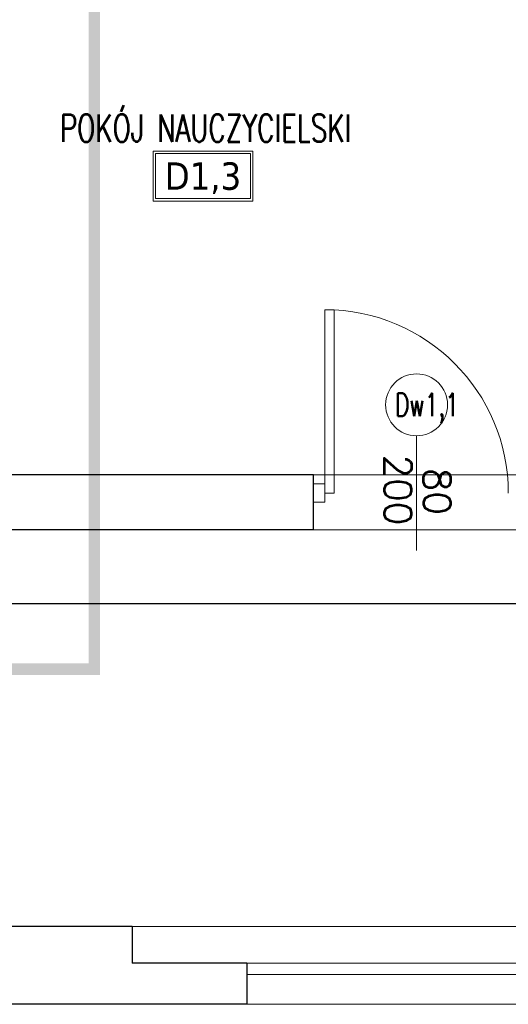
# Model space of a CAD drawing. Header units: millimetres. Extents: x 15214 to 140083, y -437840 to -79279.
# Tile 583 of 656: x 73395 to 73608, y -198356 to -197926. Entities that reach past the tile are written whole.
import ezdxf
from ezdxf.enums import TextEntityAlignment as Align

# ---------------------------------------------------------------- set-up
doc = ezdxf.new("R2010")
doc.units = ezdxf.units.MM
doc.linetypes.add('HIDDEN', pattern=[9.525, 6.35, -3.175])
doc.layers.get('0').update_dxf_attribs({"lineweight": 0})
for name, color, linetype, lineweight in [('0-osie-tx', 66, 'Continuous', 9), ('Istn-drzwi', 1, 'Continuous', 13), ('Istn-sciany', 3, 'Continuous', 30), ('Istn-widok', 1, 'Continuous', 15), ('Opis', 8, 'Continuous', 13), ('Opis_drzwi', 9, 'Continuous', 15), ('Opis_pom', 9, 'Continuous', 18)]:
    doc.layers.add(name, color=color, linetype=linetype, lineweight=lineweight)
doc.layers.add('Powierzchnia', color=140, linetype='Continuous', lineweight=5, plot=False)
doc.styles.add('ARCHETYP', font='romans.shx', dxfattribs={"height": 15})
doc.styles.add('ARIAL', font='tahoma.ttf')
doc.styles.add('TXT', font='simplex.shx')
doc.dimstyles.new('DIM50', dxfattribs={"dimscale": 5, "dimtxt": 2, "dimasz": 1, "dimexe": 0, "dimexo": 0, "dimgap": 0.5, "dimtad": 1, "dimdec": 4, "dimrnd": 0.5, "dimdsep": 46, "dimtxsty": 'TXT', "dimblk": 'TICK1', "dimblk1": 'TICK1', "dimblk2": 'TICK1', "dimsah": 1, "dimcen": 0, "dimse1": 1, "dimse2": 1, "dimclrd": 1, "dimclre": 7, "dimclrt": 9, "dimadec": 0, "dimazin": 0, "dimtfac": 1, "dimtdec": 4, "dimtmove": 2, "dimatfit": 3, "dimldrblk": 'TICK1', "dimfxl": 1, "dimtolj": 1, "dimarcsym": 0})

# ---------------------------------------------------------------- blocks, each defined once
blk = doc.blocks.new('TICK1')
at = {"color": 2}
blk.add_line((-1, -1), (1, 1), dxfattribs=at)
at = {"color": 0}
for p, q in [((0, -1.4), (0, 1.4)), ((0, 0), (-1, 0))]:
    blk.add_line(p, q, dxfattribs=at)
blk = doc.blocks.new('*D199')
at = {"layer": '0-osie-tx', "color": 1, "lineweight": -2, "transparency": 16777216}
blk.add_line((73003.42, -198180.76), (74388.42, -198180.76), dxfattribs=at)
at = {"layer": 'DEFPOINTS', "color": 0, "transparency": 16777216}
for p in [(72998.42, -198148.59), (74393.42, -198148.59), (74393.42, -198180.76)]:
    blk.add_point(p, dxfattribs=at)
at = {"layer": '0-osie-tx', "color": 1, "lineweight": -2, "transparency": 16777216, "xscale": 5, "yscale": 5, "zscale": 5, "rotation": 180}
blk.add_blockref('TICK1', (72998.42, -198180.76), dxfattribs=at)
at = {"layer": '0-osie-tx', "color": 1, "lineweight": -2, "transparency": 16777216, "xscale": 5, "yscale": 5, "zscale": 5}
blk.add_blockref('TICK1', (74393.42, -198180.76), dxfattribs=at)
at = {"layer": '0-osie-tx', "color": 9, "transparency": 16777216, "insert": (73695.92, -198174.51), "char_height": 7.5, "attachment_point": 5, "style": 'TXT'}
blk.add_mtext('\\A1;1395', dxfattribs=at)

msp = doc.modelspace()

# ---------------------------------------------------------------- linework, layer by layer
at = {"layer": 'Istn-drzwi'}
for points in [[(73532.42327, -198052.5883), (73532.42327, -198132.5883), (73528.42327, -198132.5883), (73528.42327, -198052.5883)], [(73528.42327, -198136.5883), (73523.42327, -198136.5883), (73523.42327, -198128.5883), (73528.42327, -198128.5883)]]:
    msp.add_lwpolyline(points, close=True, dxfattribs=at)
msp.add_lwpolyline([(73568.42327, -198157.5883), (73568.42327, -198107.5883)], dxfattribs=at)
msp.add_arc((73528.42327, -198132.5883), 80, 0.0000001, 90.0000001, dxfattribs=at)
at = {"layer": 'Istn-sciany'}
for p, q in [((73444.42327, -198321.5883), (73389.42327, -198321.5883)), ((73494.42327, -198337.5883), (73444.42327, -198337.5883)), ((73494.42327, -198355.5883), (73389.42327, -198355.5883))]:
    msp.add_line(p, q, dxfattribs=at)
for points in [[(73523.42327, -198124.5883), (73290.42327, -198124.5883)], [(73523.42327, -198148.5883), (73523.42327, -198124.5883)], [(73523.42327, -198148.5883), (73290.42327, -198148.5883)], [(73444.42327, -198321.5883), (73444.42327, -198337.5883)], [(73494.42327, -198337.5883), (73494.42327, -198355.5883)]]:
    msp.add_lwpolyline(points, dxfattribs=at)
at = {"layer": 'Istn-widok', "linetype": 'HIDDEN', "ltscale": 3}
msp.add_lwpolyline([(73731.42327, -198321.5883), (73444.42327, -198321.5883)], dxfattribs=at)
at = {"layer": 'Istn-widok'}
for points in [[(73494.42327, -198337.5883), (73692.42327, -198337.5883)], [(73494.42327, -198342.5883), (73692.42327, -198342.5883)], [(73494.42327, -198355.5883), (73692.42327, -198355.5883)]]:
    msp.add_lwpolyline(points, dxfattribs=at)
at = {"layer": 'Opis', "color": 74, "linetype": 'HIDDEN', "ltscale": 3, "true_color": 0x4a9400, "const_width": 5}
msp.add_lwpolyline([(72897.89744, -197882.5883), (73427.89096, -197882.5883), (73427.89096, -198209.40742), (72897.89744, -198209.40742)], close=True, dxfattribs=at)
at = {"layer": 'Opis_drzwi'}
msp.add_circle((73568.42327, -198094.0883), 13.5, dxfattribs=at)
at = {"layer": 'Opis_pom', "ltscale": 0.7}
for points in [[(73453.52953, -198005.17875), (73497.04953, -198005.17875), (73497.04953, -197983.41875), (73453.52953, -197983.41875)], [(73454.61753, -198004.09075), (73495.96153, -198004.09075), (73495.96153, -197984.50675), (73454.61753, -197984.50675)]]:
    msp.add_lwpolyline(points, close=True, dxfattribs=at)
at = {"layer": 'Powierzchnia'}
for points in [[(72998.42327, -198321.5883), (72998.42327, -198148.5883), (73823.42327, -198148.5883), (73823.42327, -198042.5883), (74114.42327, -198043.5883), (74114.42327, -197581.5883), (74393.42327, -197581.5883), (74393.42327, -197899.5883), (74368.42327, -197899.5883), (74368.42327, -197976.5883), (74393.42327, -197976.5883), (74393.42327, -198321.5883)], [(73373.42327, -198124.5883), (73789.42327, -198124.5883), (73789.42327, -197581.5883), (73373.42327, -197581.5883)]]:
    msp.add_lwpolyline(points, close=True, dxfattribs=at)

# ---------------------------------------------------------------- texts
at = {"layer": 'Istn-drzwi', "color": 8, "style": 'ARCHETYP'}
for s, p in [('200', (73554.27614, -198115.78423)), ('80', (73571.42327, -198121.5655))]:
    msp.add_text(s, height=12, rotation=270, dxfattribs=at).set_placement(p)
at = {"layer": 'Opis_drzwi', "style": 'ARCHETYP', "width": 0.7}
msp.add_text('Dw1,1', height=10, dxfattribs=at).set_placement((73559.00522, -198099.00998))
at = {"layer": 'Opis_pom', "ltscale": 0.7, "style": 'TXT', "width": 0.7}
msp.add_text('POKÓJ NAUCZYCIELSKI', height=12, dxfattribs=at).set_placement((73476.40467, -197979.37244), align=Align.CENTER)
at = {"layer": 'Opis_pom', "ltscale": 0.7, "style": 'ARIAL'}
msp.add_attdef('D1,3', text='', height=11.968, dxfattribs=at).set_placement((73475.28953, -197994.29875), align=Align.MIDDLE_CENTER)

# ---------------------------------------------------------------- dimensions: what is measured, and where the dimension line sits
at = {"layer": '0-osie-tx'}
dim = msp.add_linear_dim(base=(74393.42327, -198180.76311), p1=(72998.42327, -198148.5883), p2=(74393.42327, -198148.5883), dimstyle='DIM50', override={"dimtxt": 1.5, "dimfxl": 0}, dxfattribs=at)
dim.commit()
dim.dimension.update_dxf_attribs({"geometry": '*D199', "text_midpoint": (73695.92327, -198174.51311)})

doc.saveas('drawing.dxf')
